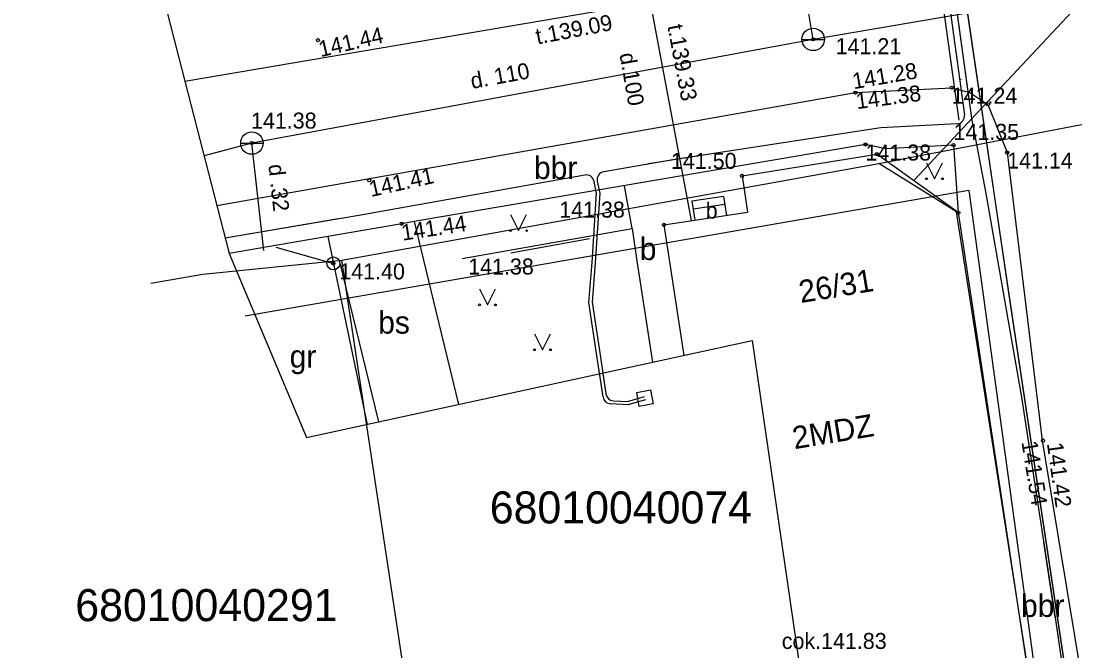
# Model space of a CAD drawing. Extents: x 728710 to 728960, y 272811 to 273475.
# Drawn here: x 728785.62 to 728818.5, y 273077.6 to 273097.26 of the extents above; entities that cross this region are included whole.
import ezdxf

# ---------------------------------------------------------------- set-up
doc = ezdxf.new("R2010")
doc.units = 0
for name, color, linetype in [('GEOD_ELEM_####_TKST_#', 7, 'Continuous'), ('Level 15', 7, 'Continuous'), ('Level 17', 7, 'Continuous'), ('Level 23', 7, 'Continuous'), ('Level 28', 7, 'Continuous'), ('Level 3', 7, 'Continuous'), ('Level 36', 7, 'Continuous'), ('Level 39', 7, 'Continuous'), ('Level 4', 7, 'Continuous'), ('Level 43', 7, 'Continuous'), ('Level 48', 7, 'Continuous'), ('Level 50', 7, 'Continuous'), ('Level 52', 7, 'Continuous'), ('Level 55', 7, 'Continuous'), ('Level 57', 7, 'Continuous'), ('Level 58', 7, 'Continuous'), ('Level 59', 7, 'Continuous'), ('Level 60', 7, 'Continuous'), ('Level 62', 7, 'Continuous'), ('Level 9', 7, 'Continuous'), ('PNTNO', 7, 'Continuous'), ('RAMI_UZMR_####_####_#', 7, 'Continuous'), ('RELJ_AATZ_####_TKST_#', 7, 'Continuous'), ('RELJ_ELEM_####_####_#', 7, 'Continuous'), ('RELJ_NOGL_####_####_#', 7, 'Continuous'), ('ROBZ_ELEM_####_####_#', 7, 'Continuous'), ('ROBZ_KADS_####_TKST_#', 7, 'Continuous'), ('ROBZ_UZMR_####_####_#', 7, 'Continuous'), ('TERT_ELEM_####_####_#', 7, 'Continuous'), ('TERT_KONT_####_####_#', 7, 'Continuous')]:
    doc.layers.add(name, color=color, linetype=linetype)

msp = doc.modelspace()

# ---------------------------------------------------------------- linework, layer by layer
at = {"layer": 'GEOD_ELEM_####_TKST_#'}
msp.add_lwpolyline([(728821.778, 273054.372), (728821.536, 273054.45), (728821.45, 273054.614), (728821.201, 273057.003), (728816.435, 273088.774), (728813.852, 273106.392), (728813.783, 273106.59), (728812.551, 273107.084)], dxfattribs=at)
at = {"layer": 'Level 15'}
msp.add_lwpolyline([(728805.262, 273085.747), (728805.341, 273085.307), (728804.908, 273085.229), (728804.829, 273085.669)], close=True, dxfattribs=at)
at = {"layer": 'Level 17'}
for p, q in [((728810.333, 273096.686), (728808.658, 273106.631)), ((728845.326, 273102.67), (728810.333, 273096.686)), ((728810.333, 273096.686), (728792.824, 273093.45)), ((728792.824, 273093.45), (728791.331, 273093.047)), ((728793.197, 273090.093), (728792.824, 273093.45))]:
    msp.add_line(p, q, dxfattribs=at)
at = {"layer": 'Level 23'}
for points in [[(728805.243, 273097.85), (728821.624, 273100.995), (728813.478, 273092.29)], [(728790.731, 273095.382), (728805.243, 273097.85), (728806.524, 273091.029)]]:
    msp.add_lwpolyline(points, dxfattribs=at)
at = {"layer": 'Level 28'}
msp.add_lwpolyline([(728795.559, 273089.741), (728796.768, 273084.745)], dxfattribs=at)
at = {"layer": 'Level 3'}
for p, q in [((728808.113, 273092.425), (728812.315, 273093.104)), ((728814.857, 273091.278), (728812.315, 273093.104)), ((728808.113, 273092.425), (728808.284, 273091.291)), ((728805.676, 273090.897), (728808.284, 273091.291)), ((728814.857, 273091.278), (728817.584, 273073.242)), ((728805.676, 273090.897), (728806.294, 273086.822))]:
    msp.add_line(p, q, dxfattribs=at)
at = {"layer": 'Level 36'}
for p, q in [((728813.612, 273106.329), (728815.267, 273094.223)), ((728813.216, 273106.275), (728814.871, 273094.169))]:
    msp.add_line(p, q, dxfattribs=at)
for points in [[(728813.414, 273106.302), (728815.05, 273094.332)], [(728807.169, 273093.118), (728805.19, 273092.798)], [(728795.52, 273091.082), (728791.99, 273090.484)], [(728817.879, 273078.658), (728817.525, 273080.98)]]:
    msp.add_lwpolyline(points, dxfattribs=at)
at = {"layer": 'Level 39'}
for p, q in [((728809.982, 273096.686), (728810.684, 273096.686)), ((728810.332, 273096.686), (728810.332, 273096.687)), ((728792.473, 273093.45), (728793.175, 273093.45)), ((728792.823, 273093.45), (728792.823, 273093.451))]:
    msp.add_line(p, q, dxfattribs=at)
for centre in [(728810.333, 273096.686), (728792.824, 273093.45)]:
    msp.add_circle(centre, 0.351, dxfattribs=at)
at = {"layer": 'Level 4'}
for p, q in [((728804.683, 273090.786), (728804.446, 273092.12)), ((728797.496, 273090.932), (728795.19, 273090.533)), ((728797.888, 273090.999), (728797.496, 273090.932)), ((728797.888, 273090.999), (728798.48, 273088.547)), ((728795.19, 273090.533), (728792.114, 273090.001)), ((728804.683, 273090.786), (728804.836, 273089.776)), ((728804.836, 273089.776), (728805.315, 273086.608)), ((728798.48, 273088.547), (728799.267, 273085.29))]:
    msp.add_line(p, q, dxfattribs=at)
for points in [[(728791.727, 273091.506), (728811.654, 273095.023), (728814.654, 273095.178), (728815.22, 273095.032), (728815.785, 273094.657), (728816.384, 273093.154), (728816.384, 273093.154), (728817.477, 273084.163), (728819.263, 273073.354), (728821.261, 273057.957), (728825.757, 273025.679), (728827.763, 273011.141), (728832.943, 272977.993), (728834.913, 272963.328)], [(728811.965, 273093.405), (728797.888, 273090.999)], [(728812.599, 273093.27), (728811.965, 273093.405)], [(728814.71, 273093.388), (728812.599, 273093.27)], [(728814.71, 273093.388), (728814.857, 273091.278)], [(728795.19, 273090.533), (728796.414, 273084.668)]]:
    msp.add_lwpolyline(points, dxfattribs=at)
at = {"layer": 'Level 43'}
msp.add_circle((728795.365, 273089.694), 0.202, dxfattribs=at)
at = {"layer": 'Level 48'}
for centre in [(728794.886, 273096.661), (728810.333, 273096.686), (728814.654, 273095.178), (728811.654, 273095.023), (728815.785, 273094.657), (728792.824, 273093.45), (728811.965, 273093.405), (728814.71, 273093.388), (728816.384, 273093.154), (728812.315, 273093.104), (728796.481, 273092.289), (728808.113, 273092.425), (728814.857, 273091.278), (728797.496, 273090.932), (728805.678, 273090.898), (728795.365, 273089.694), (728817.502, 273084.165)]:
    msp.add_circle(centre, 0.05, dxfattribs=at)
at = {"layer": 'Level 52'}
msp.add_lwpolyline([(728793.572, 273090.205), (728795.365, 273089.694)], dxfattribs=at)
at = {"layer": 'Level 9'}
for p, q in [((728807.538, 273091.783), (728806.548, 273091.634)), ((728806.548, 273091.634), (728806.637, 273091.042)), ((728806.584, 273091.393), (728807.574, 273091.543)), ((728807.538, 273091.783), (728807.627, 273091.192))]:
    msp.add_line(p, q, dxfattribs=at)
at = {"layer": 'RAMI_UZMR_####_####_#'}
msp.add_lwpolyline([(728788.892, 273161.497), (728790.999, 273149.932), (728793.805, 273144.064), (728799.858, 273144.727), (728801.765, 273127.417), (728785.623, 273117.349), (728785.888, 273114.234), (728788.818, 273102.829), (728792.114, 273090.001), (728794.527, 273084.256), (728808.426, 273087.287), (728810.894, 273070.336), (728816.634, 273032.011)], dxfattribs=at)
at = {"layer": 'RELJ_AATZ_####_TKST_#'}
msp.add_lwpolyline([(728799.386, 273089.847), (728804.683, 273090.786)], dxfattribs=at)
at = {"layer": 'RELJ_ELEM_####_####_#'}
msp.add_lwpolyline([(728812.551, 273107.084), (728813.167, 273106.837), (728813.712, 273106.629), (728813.818, 273106.491), (728816.417, 273088.868), (728821.181, 273057.115), (728821.45, 273054.614), (728821.507, 273054.486), (728821.778, 273054.372)], dxfattribs=at)
at = {"layer": 'RELJ_NOGL_####_####_#'}
msp.add_lwpolyline([(728803.358, 273090.456), (728800.897, 273090.017)], dxfattribs=at)
at = {"layer": 'ROBZ_ELEM_####_####_#'}
for points in [[(728815.186, 273091.969), (728792.616, 273088.046)], [(728815.186, 273091.969), (728820.435, 273053.684), (728833.431, 272966.054)]]:
    msp.add_lwpolyline(points, dxfattribs=at)
at = {"layer": 'ROBZ_UZMR_####_####_#'}
for p, q in [((728812.375, 273092.814), (728826.945, 273095.617)), ((728795.632, 273089.795), (728812.375, 273092.814)), ((728814.807, 273091.306), (728812.375, 273092.814)), ((728817.629, 273073.203), (728814.807, 273091.306)), ((728791.29, 273089.36), (728795.632, 273089.795)), ((728797.668, 273076.307), (728795.632, 273089.795)), ((728789.667, 273089.074), (728791.29, 273089.36))]:
    msp.add_line(p, q, dxfattribs=at)
at = {"layer": 'TERT_ELEM_####_####_#'}
for points in [[(728813.612, 273106.329), (728815.267, 273094.223)], [(728813.414, 273106.302), (728815.05, 273094.332)], [(728814.95, 273095.437), (728814.949, 273095.442)], [(728815.267, 273094.223), (728815.717, 273091.871), (728816.832, 273085.52), (728817.881, 273078.643), (728818.508, 273074.355), (728819.658, 273066.192), (728820.712, 273058.74), (728821.479, 273053.332), (728822.695, 273044.505), (728823.883, 273036.26), (728825.025, 273027.716), (728825.927, 273020.849), (728826.755, 273015.106), (728828.259, 273004.946), (728828.26, 273004.941)], [(728812.44, 273093.923), (728806.02, 273092.942), (728803.8, 273092.556)], [(728814.816, 273094.048), (728812.44, 273093.923)], [(728803.207, 273092.451), (728796.161, 273091.191), (728791.99, 273090.484)], [(728803.778, 273085.525), (728803.598, 273086.751), (728803.335, 273088.478), (728803.435, 273089.722), (728803.573, 273091.88), (728803.496, 273092.255)], [(728803.597, 273092.26), (728803.673, 273091.886), (728803.535, 273089.714), (728803.435, 273088.482), (728803.696, 273086.765), (728803.865, 273085.621)], [(728805.099, 273085.44), (728804.547, 273085.283), (728804.011, 273085.312)], [(728804.098, 273085.407), (728804.535, 273085.383), (728805.071, 273085.536)]]:
    msp.add_lwpolyline(points, dxfattribs=at)
for centre, start, end in [((728814.803, 273094.298), 273.0161, 7.7846), ((728803.842, 273092.309), 99.8706, 191.4875), ((728803.251, 273092.205), 11.4875, 100.1398), ((728804.112, 273085.657), 188.3671, 266.8478), ((728804.025, 273085.562), 188.3671, 266.8478)]:
    msp.add_arc(centre, 0.25, start, end, dxfattribs=at)
at = {"layer": 'TERT_KONT_####_####_#'}
for p, q in [((728813.865, 273092.836), (728814.115, 273092.336)), ((728814.115, 273092.336), (728814.365, 273092.836)), ((728800.893, 273091.218), (728801.143, 273090.718)), ((728801.143, 273090.718), (728801.393, 273091.218)), ((728799.922, 273088.901), (728800.172, 273088.401)), ((728800.172, 273088.401), (728800.422, 273088.901)), ((728801.636, 273087.499), (728801.886, 273086.999)), ((728801.886, 273086.999), (728802.136, 273087.499))]:
    msp.add_line(p, q, dxfattribs=at)
for centre, radius in [((728813.865, 273092.336), 0.028), ((728814.365, 273092.336), 0.0263), ((728800.893, 273090.717), 0.028), ((728801.393, 273090.717), 0.0263), ((728799.921, 273088.4), 0.028), ((728800.421, 273088.4), 0.0263), ((728801.636, 273086.999), 0.028), ((728802.136, 273086.999), 0.0263)]:
    msp.add_circle(centre, radius, dxfattribs=at)

# ---------------------------------------------------------------- texts
at = {"layer": 'Level 50'}
for s, p in [('b', (728806.98, 273091.094)), ('cok.141.83', (728809.353, 273077.661))]:
    msp.add_text(s, height=0.5, dxfattribs=at).set_placement(p)
at = {"layer": 'Level 55'}
for s, rotation, p in [('d. 110', 10.4712, (728799.692, 273095.138)), ('d .32', 276.3402, (728793.334, 273092.766))]:
    msp.add_text(s, height=0.5, rotation=rotation, dxfattribs=at).set_placement(p)
at = {"layer": 'Level 57'}
for s, rotation, p in [('141.44', 13.0934, (728794.968, 273096.129)), ('141.28', 9.7746, (728811.597, 273095.129)), ('141.38', 7.413, (728811.697, 273094.508)), ('141.41', 12.5388, (728796.539, 273091.764)), ('141.44', 8.6378, (728797.523, 273090.402)), ('141.54', 279.1549, (728816.827, 273084.121)), ('141.42', 277.8292, (728817.622, 273084.074))]:
    msp.add_text(s, height=0.5, rotation=rotation, dxfattribs=at).set_placement(p)
for s, p in [('141.24', (728814.654, 273094.678)), ('141.35', (728814.71, 273093.548)), ('141.38', (728811.965, 273092.905)), (' 141.50', (728805.711, 273092.644)), ('141.14', (728816.384, 273092.654)), (' 141.38', (728802.225, 273091.123)), (' 141.40', (728795.365, 273089.194)), (' 141.38', (728799.386, 273089.347))]:
    msp.add_text(s, height=0.5, dxfattribs=at).set_placement(p)
at = {"layer": 'Level 58'}
for s, p in [('bbr', (728801.623, 273092.328)), ('b', (728804.921, 273089.799)), ('bs', (728796.763, 273087.503)), ('gr', (728794.002, 273086.443)), ('bbr', (728816.816, 273078.662))]:
    msp.add_text(s, height=0.7, dxfattribs=at).set_placement(p)
at = {"layer": 'Level 59'}
msp.add_text('2MDZ', height=0.7, rotation=9.366, dxfattribs=at).set_placement((728809.747, 273083.894))
at = {"layer": 'Level 60'}
for s, rotation, p in [('t.139.09', 10.868, (728801.729, 273096.526)), ('t.139.33', 280.638, (728805.782, 273097.104)), ('d.100', 279.936, (728804.288, 273096.227))]:
    msp.add_text(s, height=0.5, rotation=rotation, dxfattribs=at).set_placement(p)
at = {"layer": 'Level 62'}
msp.add_text('26/31', height=0.7, rotation=9.366, dxfattribs=at).set_placement((728809.944, 273088.456))
at = {"layer": 'PNTNO'}
for s, p in [('141.21', (728811.033, 273096.223)), ('141.38', (728792.796, 273093.901))]:
    msp.add_text(s, height=0.5, dxfattribs=at).set_placement(p)
at = {"layer": 'ROBZ_KADS_####_TKST_#'}
for s, p in [('68010040074', (728800.243, 273081.578)), ('68010040291', (728787.313, 273078.529))]:
    msp.add_text(s, height=1, dxfattribs=at).set_placement(p)

doc.saveas('drawing.dxf')
